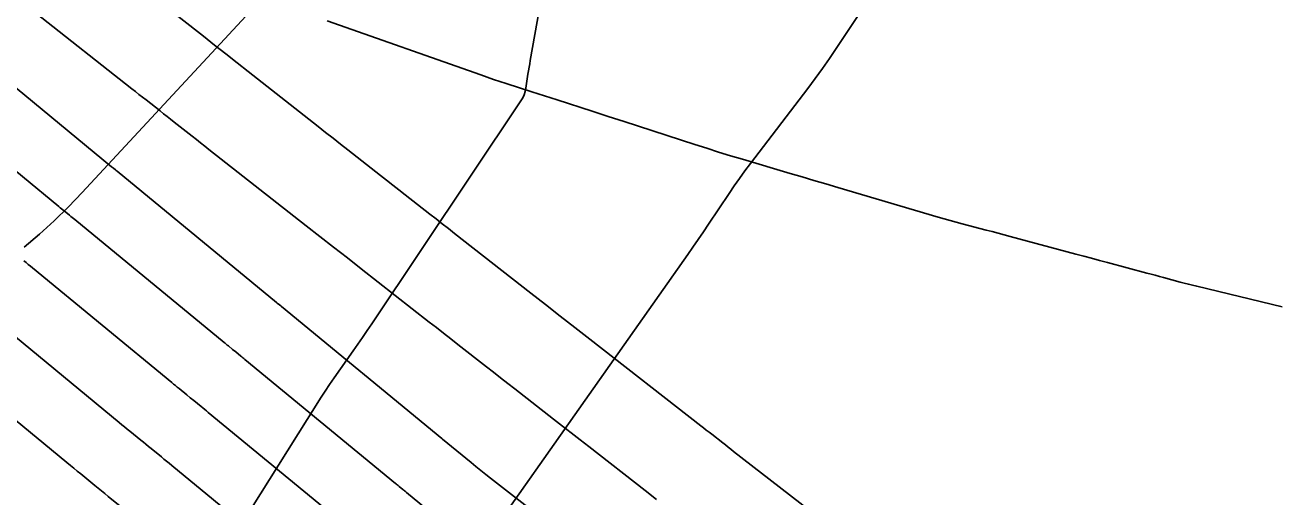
# Model space of a CAD drawing. Extents: x 1005228 to 1008882, y 1883389 to 1885754.
# Drawn here: x 1007858.3 to 1007916.7, y 1884689.1 to 1884711 of the extents above; entities that cross this region are included whole.
import ezdxf

# ---------------------------------------------------------------- set-up
doc = ezdxf.new("R2010")
doc.units = 0
for name, color, linetype in [('ATDIMS', 7, 'Continuous'), ('C-ANNO-NOTE', 7, 'Continuous'), ('S_BRIDGE', 7, 'Continuous'), ('TSOBSTACLE', 7, 'Continuous')]:
    doc.layers.add(name, color=color, linetype=linetype)

msp = doc.modelspace()

# ---------------------------------------------------------------- linework, layer by layer
at = {"layer": 'ATDIMS'}
msp.add_lwpolyline([(1007883.192, 1884683.437), (1007876.098, 1884689.276), (1007876.055, 1884689.311), (1007876.012, 1884689.346), (1007875.97, 1884689.381), (1007875.927, 1884689.416), (1007875.756, 1884689.556), (1007875.713, 1884689.591), (1007875.67, 1884689.626), (1007875.627, 1884689.661), (1007875.585, 1884689.696), (1007868.566, 1884695.469), (1007868.518, 1884695.508), (1007868.471, 1884695.548), (1007868.423, 1884695.587), (1007868.375, 1884695.625), (1007868.136, 1884695.82), (1007867.993, 1884695.937), (1007867.793, 1884696.1), (1007867.744, 1884696.141), (1007867.695, 1884696.181), (1007867.645, 1884696.221), (1007867.596, 1884696.261), (1007860.637, 1884701.983), (1007860.575, 1884702.034), (1007860.513, 1884702.085), (1007860.451, 1884702.135), (1007860.389, 1884702.186), (1007860.141, 1884702.389), (1007860.079, 1884702.44), (1007860.017, 1884702.49), (1007859.955, 1884702.541), (1007859.893, 1884702.592), (1007853.086, 1884708.189)], dxfattribs=at)
at = {"layer": 'C-ANNO-NOTE'}
for points in [[(1007865.785, 1884683.614), (1007871.887, 1884693.346), (1007872.092, 1884693.669), (1007872.302, 1884693.989), (1007872.516, 1884694.306), (1007872.735, 1884694.62), (1007873.618, 1884695.871), (1007873.837, 1884696.185), (1007874.055, 1884696.5), (1007874.271, 1884696.816), (1007874.485, 1884697.133), (1007881.437, 1884707.514), (1007881.52, 1884707.654), (1007881.586, 1884707.8), (1007881.636, 1884707.952), (1007881.668, 1884708.111), (1007881.767, 1884708.759), (1007881.792, 1884708.921), (1007881.819, 1884709.083), (1007881.846, 1884709.245), (1007881.874, 1884709.406), (1007883.672, 1884719.449)], [(1007874.659, 1884717.981), (1007860.98, 1884703.25), (1007860.335, 1884702.579), (1007859.668, 1884701.931), (1007858.978, 1884701.307), (1007858.267, 1884700.707)]]:
    msp.add_lwpolyline(points, dxfattribs=at)
at = {"layer": 'S_BRIDGE'}
msp.add_lwpolyline([(1007874.93, 1884680.113), (1007889.216, 1884700.357), (1007889.462, 1884700.709), (1007889.707, 1884701.062), (1007889.949, 1884701.417), (1007890.189, 1884701.773), (1007891.145, 1884703.201), (1007891.387, 1884703.556), (1007891.634, 1884703.907), (1007891.887, 1884704.254), (1007892.145, 1884704.598), (1007894.822, 1884708.101), (1007895.165, 1884708.558), (1007895.5, 1884709.02), (1007895.828, 1884709.487), (1007896.147, 1884709.96), (1007897.633, 1884712.196)], dxfattribs=at)
at = {"layer": 'TSOBSTACLE'}
for points in [[(1007898.842, 1884685.383), (1007891.359, 1884691.187), (1007891.231, 1884691.286), (1007891.104, 1884691.385), (1007890.976, 1884691.484), (1007890.848, 1884691.584), (1007890.337, 1884691.981), (1007890.209, 1884692.081), (1007890.081, 1884692.18), (1007889.954, 1884692.28), (1007889.826, 1884692.379), (1007884.648, 1884696.414), (1007883.959, 1884696.951), (1007883.271, 1884697.488), (1007882.582, 1884698.026), (1007881.894, 1884698.563), (1007878.342, 1884701.342), (1007878.054, 1884701.567), (1007877.766, 1884701.792), (1007877.478, 1884702.017), (1007877.19, 1884702.242), (1007876.037, 1884703.142), (1007875.749, 1884703.367), (1007875.461, 1884703.592), (1007875.173, 1884703.817), (1007874.886, 1884704.043), (1007873.37, 1884705.231), (1007873.022, 1884705.504), (1007872.674, 1884705.777), (1007872.325, 1884706.051), (1007871.977, 1884706.324), (1007868.724, 1884708.879), (1007868.199, 1884709.291), (1007867.675, 1884709.703), (1007867.151, 1884710.116), (1007866.628, 1884710.529), (1007864.38, 1884712.303)], [(1007887.766, 1884688.948), (1007887.228, 1884689.366), (1007884.605, 1884691.407), (1007884.193, 1884691.727), (1007883.782, 1884692.047), (1007883.37, 1884692.368), (1007882.959, 1884692.688), (1007881.156, 1884694.093), (1007880.823, 1884694.352), (1007880.491, 1884694.612), (1007880.158, 1884694.872), (1007879.825, 1884695.132), (1007878.495, 1884696.172), (1007878.163, 1884696.432), (1007877.83, 1884696.692), (1007877.498, 1884696.952), (1007877.165, 1884697.211), (1007873.983, 1884699.696), (1007873.342, 1884700.197), (1007872.701, 1884700.698), (1007872.061, 1884701.199), (1007871.42, 1884701.701), (1007866.889, 1884705.254), (1007866.693, 1884705.407), (1007866.498, 1884705.561), (1007866.303, 1884705.714), (1007866.107, 1884705.867), (1007865.263, 1884706.53), (1007865.099, 1884706.659), (1007864.935, 1884706.788), (1007864.771, 1884706.917), (1007864.607, 1884707.046), (1007863.952, 1884707.563), (1007863.789, 1884707.692), (1007863.625, 1884707.822), (1007863.461, 1884707.951), (1007863.297, 1884708.08), (1007858.801, 1884711.622)], [(1007916.934, 1884697.92), (1007912.956, 1884698.877), (1007912.761, 1884698.924), (1007912.567, 1884698.973), (1007912.373, 1884699.024), (1007912.18, 1884699.076), (1007911.406, 1884699.286), (1007911.213, 1884699.338), (1007911.02, 1884699.391), (1007910.826, 1884699.443), (1007910.633, 1884699.494), (1007908.796, 1884699.984), (1007908.425, 1884700.083), (1007908.054, 1884700.182), (1007907.684, 1884700.282), (1007907.313, 1884700.381), (1007904.253, 1884701.203), (1007903.973, 1884701.278), (1007903.693, 1884701.352), (1007903.413, 1884701.426), (1007903.133, 1884701.5), (1007902.013, 1884701.795), (1007901.734, 1884701.869), (1007901.455, 1884701.946), (1007901.176, 1884702.025), (1007900.898, 1884702.106), (1007896.218, 1884703.482), (1007895.661, 1884703.646), (1007895.105, 1884703.81), (1007894.549, 1884703.975), (1007893.993, 1884704.139), (1007891.768, 1884704.797), (1007891.213, 1884704.964), (1007890.658, 1884705.134), (1007890.105, 1884705.307), (1007889.553, 1884705.484), (1007886.247, 1884706.553), (1007885.504, 1884706.794), (1007884.761, 1884707.034), (1007883.127, 1884707.563), (1007882.83, 1884707.659), (1007882.533, 1884707.754), (1007882.236, 1884707.85), (1007881.939, 1884707.945), (1007880.75, 1884708.326), (1007880.453, 1884708.422), (1007880.157, 1884708.52), (1007879.861, 1884708.621), (1007879.567, 1884708.724), (1007872.407, 1884711.251)], [(1007855.045, 1884710.456), (1007862.349, 1884704.45), (1007862.393, 1884704.414), (1007862.437, 1884704.378), (1007862.524, 1884704.306), (1007862.568, 1884704.271), (1007862.612, 1884704.235), (1007870.041, 1884698.127), (1007870.076, 1884698.098), (1007870.182, 1884698.012), (1007870.239, 1884697.965), (1007870.273, 1884697.937), (1007877.75, 1884691.787), (1007877.782, 1884691.761), (1007879.118, 1884690.662), (1007879.342, 1884690.478), (1007879.568, 1884690.297), (1007879.794, 1884690.116), (1007880.022, 1884689.938), (1007885.319, 1884685.817)], [(1007873.419, 1884687.605), (1007866.858, 1884693.001), (1007866.774, 1884693.07), (1007866.69, 1884693.139), (1007866.607, 1884693.208), (1007866.523, 1884693.276), (1007866.186, 1884693.55), (1007866.018, 1884693.688), (1007865.85, 1884693.825), (1007865.498, 1884694.112), (1007865.411, 1884694.183), (1007865.325, 1884694.254), (1007865.238, 1884694.325), (1007865.152, 1884694.396), (1007858.662, 1884699.731), (1007858.56, 1884699.815), (1007858.458, 1884699.898), (1007858.356, 1884699.982), (1007858.254, 1884700.066)], [(1007871.254, 1884685.513), (1007865.15, 1884690.534), (1007865.031, 1884690.632), (1007864.91, 1884690.731), (1007864.79, 1884690.829), (1007864.67, 1884690.927), (1007864.189, 1884691.32), (1007864.068, 1884691.418), (1007863.948, 1884691.516), (1007863.828, 1884691.614), (1007863.707, 1884691.712), (1007863.203, 1884692.124), (1007863.079, 1884692.225), (1007862.955, 1884692.326), (1007862.831, 1884692.428), (1007862.707, 1884692.53), (1007856.687, 1884697.479)], [(1007854.712, 1884695.227), (1007860.263, 1884690.664), (1007860.424, 1884690.531), (1007860.586, 1884690.399), (1007860.747, 1884690.267), (1007860.908, 1884690.135), (1007861.565, 1884689.6), (1007861.721, 1884689.472), (1007861.878, 1884689.344), (1007862.034, 1884689.217), (1007862.191, 1884689.089), (1007862.818, 1884688.578)]]:
    msp.add_lwpolyline(points, dxfattribs=at)

doc.saveas('drawing.dxf')
